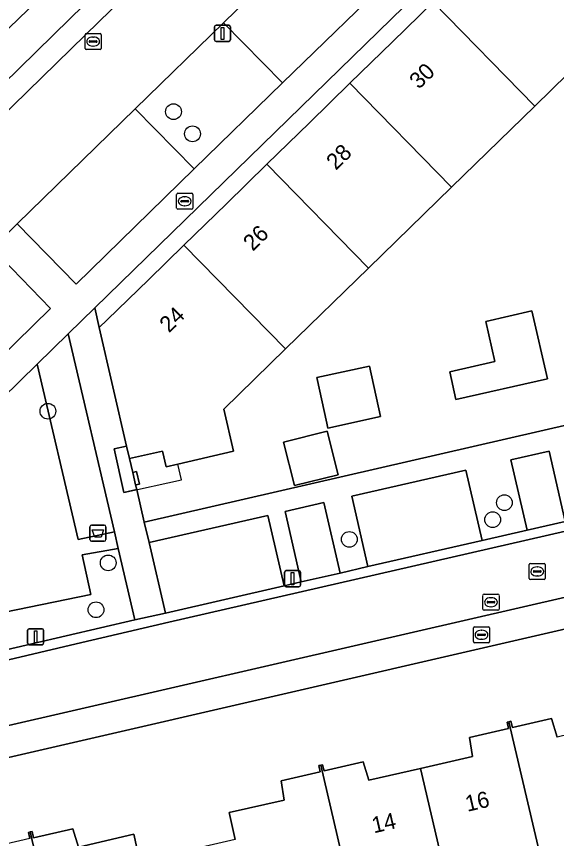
# Model space of a CAD drawing. Extents: x 156412 to 157779, y 382335 to 383768.
# Drawn here: x 156653.3 to 156686.8, y 383487.9 to 383538.9 of the extents above; entities that cross this region are included whole.
import ezdxf

# ---------------------------------------------------------------- set-up
doc = ezdxf.new("R2010")
doc.units = 0
for name, color, linetype in [('IMGEO_Afvalbak', 7, 'Continuous'), ('IMGEO_Berm_groen', 7, 'Continuous'), ('IMGEO_Boom', 7, 'Continuous'), ('IMGEO_Brandkraan', 7, 'Continuous'), ('IMGEO_Erf', 7, 'Continuous'), ('IMGEO_Fietspad_gesloten', 7, 'Continuous'), ('IMGEO_Groenvoorziening', 7, 'Continuous'), ('IMGEO_Kolk', 7, 'Continuous'), ('IMGEO_Lichtmast', 7, 'Continuous'), ('IMGEO_Pand', 7, 'Continuous'), ('IMGEO_Pand_nummerreeks', 7, 'Continuous'), ('IMGEO_Pand_overbouw', 7, 'Continuous'), ('IMGEO_Parkeervlak_open', 7, 'Continuous'), ('IMGEO_Rijbaan_lokaal_gesloten', 7, 'Continuous'), ('IMGEO_Rijbaan_lokaal_open', 7, 'Continuous'), ('IMGEO_Rioolput', 7, 'Continuous'), ('IMGEO_Voetpad_open', 7, 'Continuous')]:
    doc.layers.add(name, color=color, linetype=linetype)

msp = doc.modelspace()

# ---------------------------------------------------------------- linework, layer by layer
at = {"layer": 'IMGEO_Afvalbak'}
for p, q in [((156657.876, 383506.475), (156657.876, 383507.275)), ((156657.876, 383507.275), (156657.876, 383506.475)), ((156657.976, 383507.375), (156658.766, 383507.375)), ((156658.766, 383507.375), (156657.976, 383507.375)), ((156658.866, 383507.275), (156658.866, 383506.475)), ((156658.866, 383506.475), (156658.866, 383507.275)), ((156658.766, 383506.375), (156657.976, 383506.375)), ((156657.976, 383506.375), (156658.766, 383506.375))]:
    msp.add_line(p, q, dxfattribs=at)
msp.add_lwpolyline([(156658.019, 383507.089), (156658.723, 383507.089), (156658.574, 383506.619), (156658.168, 383506.619), (156658.019, 383507.089)], dxfattribs=at)
for centre, start, end in [((156657.976, 383507.275), 90, 180), ((156657.976, 383507.275), 90, 180), ((156658.766, 383507.275), 0, 90), ((156658.766, 383507.275), 360, 90), ((156657.976, 383506.475), 180, 270), ((156657.976, 383506.475), 180, 270), ((156658.766, 383506.475), 270, 0), ((156658.766, 383506.475), 270, 0)]:
    msp.add_arc(centre, 0.1, start, end, dxfattribs=at)
at = {"layer": 'IMGEO_Berm_groen'}
for points in [[(156684.28, 383563.801), (156700.284, 383579.443), (156701.199, 383580.324), (156700.165, 383581.368), (156699.188, 383580.373), (156683.195, 383564.735), (156656.634, 383538.797), (156636.845, 383519.44)], [(156627.625, 383508.439), (156637.799, 383518.481), (156657.593, 383537.803), (156684.28, 383563.801)], [(156655.432, 383520.815), (156651.807, 383524.538), (156636.793, 383509.928)], [(156634.999, 383500.795), (156655.432, 383520.815)], [(156659.635, 383505.913), (156657.383, 383505.537), (156657.922, 383503.065), (156643.405, 383500.086), (156642.749, 383499.98), (156641.866, 383499.944), (156641.343, 383499.98), (156640.476, 383500.135), (156639.638, 383500.406), (156638.844, 383500.789), (156638.147, 383501.247), (156636.893, 383499.999), (156636.733, 383499.84)], [(156646.822, 383498.262), (156654.268, 383499.999), (156660.669, 383501.493), (156659.635, 383505.913)]]:
    msp.add_lwpolyline(points, dxfattribs=at)
msp.add_lwpolyline([(156669.828, 383534.82), (156666.159, 383538.551), (156660.679, 383533.219), (156664.344, 383529.495)], close=True, dxfattribs=at)
at = {"layer": 'IMGEO_Boom'}
for centre in [(156663.058, 383533.031), (156664.236, 383531.657), (156655.267, 383514.441), (156683.59, 383508.765), (156682.864, 383507.711), (156673.969, 383506.486), (156659.009, 383505.028), (156658.252, 383502.119)]:
    msp.add_circle(centre, 0.489, dxfattribs=at)
at = {"layer": 'IMGEO_Brandkraan'}
for p, q in [((156663.255, 383527.046), (156663.255, 383527.898)), ((156663.33, 383527.972), (156664.182, 383527.972)), ((156663.557, 383527.515), (156663.955, 383527.515)), ((156663.743, 383527.752), (156663.768, 383527.752)), ((156664.256, 383527.898), (156664.256, 383527.046)), ((156663.514, 383527.466), (156663.514, 383527.478)), ((156663.952, 383527.429), (156663.554, 383527.429)), ((156663.766, 383527.192), (156663.741, 383527.192)), ((156663.998, 383527.478), (156663.998, 383527.466)), ((156664.182, 383526.972), (156663.33, 383526.972)), ((156681.668, 383500.139), (156681.668, 383500.991)), ((156681.743, 383501.065), (156682.595, 383501.065)), ((156682.669, 383500.991), (156682.669, 383500.139)), ((156681.927, 383500.559), (156681.927, 383500.571)), ((156682.365, 383500.522), (156681.967, 383500.522)), ((156681.97, 383500.608), (156682.368, 383500.608)), ((156682.156, 383500.845), (156682.181, 383500.845)), ((156682.411, 383500.571), (156682.411, 383500.559)), ((156682.595, 383500.065), (156681.743, 383500.065)), ((156682.179, 383500.285), (156682.154, 383500.285))]:
    msp.add_line(p, q, dxfattribs=at)
for points in [[(156663.255, 383527.046), (156663.255, 383527.898)], [(156663.33, 383527.972), (156664.182, 383527.972)], [(156664.256, 383527.898), (156664.256, 383527.046)], [(156664.182, 383526.972), (156663.33, 383526.972)], [(156681.668, 383500.139), (156681.668, 383500.991)], [(156681.743, 383501.065), (156682.595, 383501.065)], [(156682.669, 383500.991), (156682.669, 383500.139)], [(156682.595, 383500.065), (156681.743, 383500.065)]]:
    msp.add_lwpolyline(points, dxfattribs=at)
for centre, radius, start, end in [((156663.332, 383527.896), 0.0765, 91.552, 178.448), ((156663.332, 383527.896), 0.0765, 91.552, 178.448), ((156663.554, 383527.475), 0.0403, 85.8775, 175.7526), ((156663.959, 383527.477), 0.0386, 1.7309, 96.639), ((156664.18, 383527.896), 0.0765, 1.552, 88.448), ((156664.18, 383527.896), 0.0765, 1.552, 88.448), ((156663.332, 383527.048), 0.0765, 181.552, 268.448), ((156663.332, 383527.048), 0.0765, 181.552, 268.448), ((156663.551, 383527.465), 0.0366, 178.938, 274.7102), ((156663.955, 383527.472), 0.043, 264.8664, 352.4533), ((156664.18, 383527.048), 0.0765, 271.552, 358.448), ((156664.18, 383527.048), 0.0765, 271.552, 358.448), ((156681.745, 383500.989), 0.0765, 91.552, 178.448), ((156681.745, 383500.989), 0.0765, 91.552, 178.448), ((156682.593, 383500.989), 0.0765, 1.552, 88.448), ((156682.593, 383500.989), 0.0765, 1.552, 88.448), ((156681.967, 383500.568), 0.0403, 85.8775, 175.7526), ((156681.964, 383500.558), 0.0366, 178.938, 274.7102), ((156682.368, 383500.565), 0.043, 264.8664, 352.4533), ((156682.372, 383500.57), 0.0386, 1.7309, 96.639), ((156681.745, 383500.141), 0.0765, 181.552, 268.448), ((156681.745, 383500.141), 0.0765, 181.552, 268.448), ((156682.593, 383500.141), 0.0765, 271.552, 358.448), ((156682.593, 383500.141), 0.0765, 271.552, 358.448)]:
    msp.add_arc(centre, radius, start, end, dxfattribs=at)
for centre, major_axis, ratio, start_param, end_param in [((156663.742, 383527.472), (-0.387, 0.002), 0.722429, 4.712389, 7.853982), ((156663.767, 383527.472), (-0.39, 0.002), 0.717154, 1.570796, 4.712389), ((156682.155, 383500.565), (-0.387, 0.002), 0.722429, 4.712389, 7.853982), ((156682.18, 383500.565), (-0.39, 0.002), 0.717154, 1.570796, 4.712389)]:
    msp.add_ellipse(centre, major_axis=major_axis, ratio=ratio, start_param=start_param, end_param=end_param, dxfattribs=at)
at = {"layer": 'IMGEO_Erf'}
for points in [[(156703.731, 383565.281), (156658.179, 383520.853), (156658.456, 383519.629), (156658.952, 383520.113), (156661.525, 383522.622), (156663.704, 383524.747), (156666.34, 383527.318), (156668.852, 383529.768), (156671.488, 383532.339), (156674.008, 383534.797), (156676.641, 383537.364), (156679.163, 383539.823)], [(156695.769, 383543.429), (156690.616, 383538.403), (156685.469, 383533.383), (156680.311, 383528.352), (156675.159, 383523.328), (156670.012, 383518.308), (156666.183, 383514.574), (156666.775, 383511.956), (156663.336, 383511.158), (156662.606, 383510.989), (156662.38, 383511.964), (156660.32, 383511.501), (156660.525, 383510.645), (156660.759, 383510.7), (156660.944, 383509.918), (156660.71, 383509.863), (156660.777, 383509.574), (156661.239, 383507.565), (156694.06, 383515.114), (156695.344, 383515.405), (156768.897, 383532.428)], [(156694.668, 383502.605), (156683.376, 383499.999), (156629.52, 383487.573)], [(156666.892, 383487.86), (156666.513, 383489.538), (156669.93, 383490.311), (156669.735, 383491.497), (156672.164, 383492.063), (156672.075, 383492.448), (156672.196, 383492.476), (156672.309, 383492.502), (156672.398, 383492.118), (156674.824, 383492.682), (156675.177, 383491.533), (156678.392, 383492.272), (156681.607, 383493.01), (156681.423, 383494.2), (156683.849, 383494.758), (156683.759, 383495.145), (156683.872, 383495.171), (156683.993, 383495.199), (156684.083, 383494.812), (156686.516, 383495.371), (156686.863, 383494.22)], [(156654.146, 383487.914), (156654.056, 383488.302), (156654.172, 383488.329), (156654.29, 383488.356), (156654.379, 383487.968), (156656.811, 383488.527), (156657.156, 383487.375), (156660.59, 383488.182), (156660.971, 383486.503)]]:
    msp.add_lwpolyline(points, dxfattribs=at)
for points in [[(156685.3, 383520.67), (156686.256, 383516.457), (156680.586, 383515.17), (156680.197, 383516.884), (156683.002, 383517.52), (156682.435, 383520.02)], [(156675.909, 383514.111), (156672.643, 383513.395), (156672.575, 383513.707), (156671.956, 383516.527), (156675.222, 383517.244)], [(156673.278, 383510.5), (156670.571, 383509.823), (156669.894, 383512.529), (156672.601, 383513.206)]]:
    msp.add_lwpolyline(points, close=True, dxfattribs=at)
at = {"layer": 'IMGEO_Fietspad_gesloten'}
for points in [[(156718.529, 383593.076), (156756.788, 383606.815), (156756.95, 383606.409), (156762.235, 383608.234), (156762.023, 383608.69), (156777.661, 383614.33), (156789.633, 383619.235), (156792.615, 383620.412), (156794.876, 383621.304), (156796.919, 383622.11), (156798.99, 383622.927), (156800.697, 383623.601), (156799.677, 383625.357), (156769.434, 383613.143), (156760.462, 383609.915), (156711.894, 383592.437), (156699.212, 383582.923), (156630.813, 383517.001), (156624.233, 383512.706), (156603.465, 383510.798), (156578.883, 383487.904), (156537.683, 383447.847)], [(156636.845, 383519.44), (156656.634, 383538.797), (156683.195, 383564.735), (156699.188, 383580.373), (156700.165, 383581.368), (156702.19, 383583.431)]]:
    msp.add_lwpolyline(points, dxfattribs=at)
at = {"layer": 'IMGEO_Groenvoorziening'}
for points in [[(156654.599, 383517.354), (156657.141, 383506.474), (156659.39, 383506.963), (156656.516, 383519.253)], [(156659.635, 383505.913), (156659.39, 383506.963), (156657.141, 383506.474), (156654.599, 383517.354), (156638.147, 383501.247), (156638.844, 383500.789), (156639.638, 383500.406), (156640.476, 383500.135), (156641.343, 383499.98), (156641.866, 383499.944), (156642.749, 383499.98), (156643.405, 383500.086), (156657.922, 383503.065), (156657.383, 383505.537)]]:
    msp.add_lwpolyline(points, close=True, dxfattribs=at)
at = {"layer": 'IMGEO_Kolk'}
for p, q in [((156657.573, 383536.96), (156657.573, 383537.812)), ((156657.648, 383537.886), (156658.5, 383537.886)), ((156658.574, 383537.812), (156658.574, 383536.96)), ((156657.832, 383537.38), (156657.832, 383537.392)), ((156658.27, 383537.343), (156657.872, 383537.343)), ((156657.875, 383537.429), (156658.273, 383537.429)), ((156658.061, 383537.666), (156658.086, 383537.666)), ((156658.316, 383537.392), (156658.316, 383537.38)), ((156658.5, 383536.886), (156657.648, 383536.886)), ((156658.084, 383537.106), (156658.059, 383537.106))]:
    msp.add_line(p, q, dxfattribs=at)
for points in [[(156657.573, 383536.96), (156657.573, 383537.812)], [(156657.648, 383537.886), (156658.5, 383537.886)], [(156658.574, 383537.812), (156658.574, 383536.96)], [(156658.5, 383536.886), (156657.648, 383536.886)]]:
    msp.add_lwpolyline(points, dxfattribs=at)
for centre, radius, start, end in [((156657.65, 383537.81), 0.0765, 91.552, 178.448), ((156657.65, 383537.81), 0.0765, 91.552, 178.448), ((156658.498, 383537.81), 0.0765, 1.552, 88.448), ((156658.498, 383537.81), 0.0765, 1.552, 88.448), ((156657.872, 383537.389), 0.0403, 85.8775, 175.7526), ((156657.869, 383537.379), 0.0366, 178.938, 274.7102), ((156658.273, 383537.386), 0.043, 264.8664, 352.4533), ((156658.277, 383537.391), 0.0386, 1.7309, 96.639), ((156657.65, 383536.962), 0.0765, 181.552, 268.448), ((156657.65, 383536.962), 0.0765, 181.552, 268.448), ((156658.498, 383536.962), 0.0765, 271.552, 358.448), ((156658.498, 383536.962), 0.0765, 271.552, 358.448)]:
    msp.add_arc(centre, radius, start, end, dxfattribs=at)
for centre, major_axis, ratio, start_param, end_param in [((156658.06, 383537.386), (-0.387, 0.002), 0.722429, 4.712389, 7.853982), ((156658.085, 383537.386), (-0.39, 0.002), 0.717154, 1.570796, 4.712389)]:
    msp.add_ellipse(centre, major_axis=major_axis, ratio=ratio, start_param=start_param, end_param=end_param, dxfattribs=at)
at = {"layer": 'IMGEO_Lichtmast'}
for p, q in [((156665.603, 383537.492), (156665.603, 383538.292)), ((156665.603, 383538.292), (156665.603, 383537.492)), ((156665.703, 383538.392), (156666.493, 383538.392)), ((156666.493, 383538.392), (156665.703, 383538.392)), ((156666.593, 383538.292), (156666.593, 383537.492)), ((156666.593, 383537.492), (156666.593, 383538.292)), ((156666.493, 383537.392), (156665.703, 383537.392)), ((156665.703, 383537.392), (156666.493, 383537.392)), ((156670.048, 383504.547), (156670.838, 383504.547)), ((156670.838, 383504.547), (156670.048, 383504.547)), ((156669.948, 383503.647), (156669.948, 383504.447)), ((156669.948, 383504.447), (156669.948, 383503.647)), ((156670.938, 383504.447), (156670.938, 383503.647)), ((156670.938, 383503.647), (156670.938, 383504.447)), ((156670.838, 383503.547), (156670.048, 383503.547)), ((156670.048, 383503.547), (156670.838, 383503.547)), ((156654.01, 383500.044), (156654.01, 383500.844)), ((156654.01, 383500.844), (156654.01, 383500.044)), ((156654.11, 383500.944), (156654.9, 383500.944)), ((156654.9, 383500.944), (156654.11, 383500.944)), ((156655, 383500.844), (156655, 383500.044)), ((156655, 383500.044), (156655, 383500.844)), ((156654.9, 383499.944), (156654.11, 383499.944)), ((156654.11, 383499.944), (156654.9, 383499.944))]:
    msp.add_line(p, q, dxfattribs=at)
for points in [[(156666.023, 383538.267), (156666.173, 383538.267), (156666.173, 383537.517), (156666.023, 383537.517), (156666.023, 383538.267)], [(156670.368, 383504.422), (156670.518, 383504.422), (156670.518, 383503.672), (156670.368, 383503.672), (156670.368, 383504.422)], [(156654.43, 383500.819), (156654.58, 383500.819), (156654.58, 383500.069), (156654.43, 383500.069), (156654.43, 383500.819)]]:
    msp.add_lwpolyline(points, dxfattribs=at)
for centre, start, end in [((156665.703, 383538.292), 90, 180), ((156665.703, 383538.292), 90, 180), ((156666.493, 383538.292), 0, 90), ((156666.493, 383538.292), 360, 90), ((156665.703, 383537.492), 180, 270), ((156665.703, 383537.492), 180, 270), ((156666.493, 383537.492), 270, 0), ((156666.493, 383537.492), 270, 0), ((156670.048, 383504.447), 90, 180), ((156670.048, 383504.447), 90, 180), ((156670.838, 383504.447), 0, 90), ((156670.838, 383504.447), 360, 90), ((156670.048, 383503.647), 180, 270), ((156670.048, 383503.647), 180, 270), ((156670.838, 383503.647), 270, 0), ((156670.838, 383503.647), 270, 0), ((156654.11, 383500.844), 90, 180), ((156654.11, 383500.844), 90, 180), ((156654.9, 383500.844), 0, 90), ((156654.9, 383500.844), 360, 90), ((156654.11, 383500.044), 180, 270), ((156654.11, 383500.044), 180, 270), ((156654.9, 383500.044), 270, 0), ((156654.9, 383500.044), 270, 0)]:
    msp.add_arc(centre, 0.1, start, end, dxfattribs=at)
at = {"layer": 'IMGEO_Pand'}
for points in [[(156679.163, 383539.823), (156685.469, 383533.383), (156690.616, 383538.403), (156684.318, 383544.852), (156681.792, 383542.387)], [(156680.311, 383528.352), (156685.469, 383533.383), (156679.163, 383539.823), (156676.641, 383537.364), (156674.008, 383534.797)], [(156680.311, 383528.352), (156674.008, 383534.797), (156671.488, 383532.339), (156668.852, 383529.768), (156675.159, 383523.328)], [(156663.704, 383524.747), (156670.012, 383518.308), (156675.159, 383523.328), (156668.852, 383529.768), (156666.34, 383527.318)], [(156663.704, 383524.747), (156661.525, 383522.622), (156658.952, 383520.113), (156658.456, 383519.629), (156660.141, 383512.281), (156660.32, 383511.501), (156662.38, 383511.964), (156662.606, 383510.989), (156663.336, 383511.158), (156666.775, 383511.956), (156666.183, 383514.574), (156670.012, 383518.308)], [(156685.3, 383520.67), (156682.435, 383520.02), (156683.002, 383517.52), (156680.197, 383516.884), (156680.586, 383515.17), (156686.256, 383516.457)], [(156672.575, 383513.707), (156672.643, 383513.395), (156675.909, 383514.111), (156675.222, 383517.244), (156671.956, 383516.527)], [(156669.894, 383512.529), (156670.571, 383509.823), (156673.278, 383510.5), (156672.601, 383513.206)], [(156660.71, 383509.863), (156660.944, 383509.918), (156660.759, 383510.7), (156660.525, 383510.645)], [(156690.093, 383494.98), (156689.891, 383494.932), (156688.984, 383494.719), (156686.863, 383494.22), (156686.516, 383495.371), (156684.083, 383494.812), (156683.993, 383495.199), (156683.872, 383495.171), (156686.219, 383485.115), (156686.673, 383482.656), (156692.627, 383484.031), (156692.133, 383486.142), (156692.064, 383486.465), (156691.867, 383487.316)], [(156686.219, 383485.115), (156683.872, 383495.171), (156683.759, 383495.145), (156683.849, 383494.758), (156681.423, 383494.2), (156681.607, 383493.01), (156678.392, 383492.272), (156680.374, 383483.767), (156680.939, 383481.332), (156681.082, 383481.365), (156686.673, 383482.656)], [(156665.517, 383480.338), (156666.08, 383477.902), (156675.094, 383479.983), (156674.529, 383482.418), (156672.196, 383492.476), (156672.075, 383492.448), (156672.164, 383492.063), (156669.735, 383491.497), (156669.93, 383490.311), (156666.513, 383489.538), (156666.892, 383487.86), (156663.928, 383487.181)], [(156680.939, 383481.332), (156680.374, 383483.767), (156678.392, 383492.272), (156675.177, 383491.533), (156674.824, 383492.682), (156672.398, 383492.118), (156672.309, 383492.502), (156672.196, 383492.476), (156674.529, 383482.418), (156675.094, 383479.983)], [(156656.506, 383478.258), (156654.172, 383488.329), (156654.056, 383488.302), (156654.146, 383487.914), (156651.734, 383487.36), (156651.907, 383486.169), (156648.695, 383485.413), (156650.651, 383476.907), (156651.128, 383474.437), (156657.072, 383475.814)], [(156656.506, 383478.258), (156665.517, 383480.338), (156663.928, 383487.181), (156660.971, 383486.503), (156660.59, 383488.182), (156657.156, 383487.375), (156656.811, 383488.527), (156654.379, 383487.968), (156654.29, 383488.356), (156654.172, 383488.329)]]:
    msp.add_lwpolyline(points, close=True, dxfattribs=at)
at = {"layer": 'IMGEO_Pand_overbouw'}
msp.add_lwpolyline([(156663.336, 383511.158), (156662.606, 383510.989), (156662.38, 383511.964), (156660.32, 383511.501), (156660.141, 383512.281), (156659.385, 383512.115), (156659.983, 383509.399), (156663.562, 383510.187)], close=True, dxfattribs=at)
at = {"layer": 'IMGEO_Parkeervlak_open'}
for points in [[(156673.365, 383545.579), (156666.159, 383538.551), (156669.828, 383534.82), (156677.048, 383541.832)], [(156653.368, 383526.065), (156657.018, 383522.334), (156664.344, 383529.495), (156660.679, 383533.219)], [(156686.358, 383511.961), (156683.992, 383511.42), (156685.005, 383507.059), (156687.363, 383507.599)], [(156681.199, 383510.782), (156674.127, 383509.166), (156675.125, 383504.795), (156682.2, 383506.416)], [(156672.382, 383508.767), (156669.986, 383508.219), (156670.971, 383503.843), (156673.397, 383504.399)], [(156668.916, 383507.975), (156661.543, 383506.29), (156662.56, 383501.915), (156669.935, 383503.605)]]:
    msp.add_lwpolyline(points, close=True, dxfattribs=at)
at = {"layer": 'IMGEO_Rijbaan_lokaal_gesloten'}
for points in [[(156684.28, 383563.801), (156657.593, 383537.803), (156637.799, 383518.481), (156627.625, 383508.439), (156628.004, 383508.027), (156626.504, 383506.563), (156625.418, 383505.504), (156624.994, 383505.919), (156618.942, 383499.999), (156555.302, 383437.826)], [(156636.793, 383509.928), (156651.807, 383524.538), (156653.368, 383526.065), (156660.679, 383533.219), (156666.159, 383538.551), (156673.365, 383545.579)], [(156674.811, 383500), (156697.342, 383505.193), (156720.615, 383510.598), (156735.362, 383513.992), (156734.468, 383517.866), (156719.932, 383514.525), (156697.933, 383509.409), (156662.761, 383501.345), (156657.024, 383500), (156647.469, 383497.759)], [(156640.335, 383492.053), (156674.811, 383500)]]:
    msp.add_lwpolyline(points, dxfattribs=at)
at = {"layer": 'IMGEO_Rijbaan_lokaal_open'}
for points in [[(156647.469, 383497.759), (156657.024, 383500), (156662.761, 383501.345), (156697.933, 383509.409), (156719.932, 383514.525)], [(156687.363, 383507.599), (156685.005, 383507.059), (156682.2, 383506.416), (156675.125, 383504.795), (156673.397, 383504.399), (156670.971, 383503.843), (156669.935, 383503.605), (156662.56, 383501.915), (156660.669, 383501.493), (156654.268, 383499.999), (156646.822, 383498.262)]]:
    msp.add_lwpolyline(points, dxfattribs=at)
at = {"layer": 'IMGEO_Rioolput'}
for p, q in [((156685.127, 383504.068), (156685.127, 383504.92)), ((156685.202, 383504.994), (156686.054, 383504.994)), ((156685.615, 383504.774), (156685.64, 383504.774)), ((156686.128, 383504.92), (156686.128, 383504.068)), ((156685.386, 383504.488), (156685.386, 383504.5)), ((156685.824, 383504.451), (156685.426, 383504.451)), ((156685.429, 383504.537), (156685.827, 383504.537)), ((156685.638, 383504.214), (156685.613, 383504.214)), ((156685.87, 383504.5), (156685.87, 383504.488)), ((156686.054, 383503.994), (156685.202, 383503.994)), ((156682.33, 383503.088), (156683.182, 383503.088)), ((156682.255, 383502.162), (156682.255, 383503.014)), ((156682.514, 383502.582), (156682.514, 383502.594)), ((156682.952, 383502.545), (156682.554, 383502.545)), ((156682.557, 383502.631), (156682.955, 383502.631)), ((156682.743, 383502.868), (156682.768, 383502.868)), ((156682.998, 383502.594), (156682.998, 383502.582)), ((156683.256, 383503.014), (156683.256, 383502.162)), ((156683.182, 383502.088), (156682.33, 383502.088)), ((156682.766, 383502.308), (156682.741, 383502.308))]:
    msp.add_line(p, q, dxfattribs=at)
for points in [[(156685.127, 383504.068), (156685.127, 383504.92)], [(156685.202, 383504.994), (156686.054, 383504.994)], [(156686.128, 383504.92), (156686.128, 383504.068)], [(156686.054, 383503.994), (156685.202, 383503.994)], [(156682.33, 383503.088), (156683.182, 383503.088)], [(156682.255, 383502.162), (156682.255, 383503.014)], [(156683.256, 383503.014), (156683.256, 383502.162)], [(156683.182, 383502.088), (156682.33, 383502.088)]]:
    msp.add_lwpolyline(points, dxfattribs=at)
for centre, radius, start, end in [((156685.204, 383504.918), 0.0765, 91.552, 178.448), ((156685.204, 383504.918), 0.0765, 91.552, 178.448), ((156686.052, 383504.918), 0.0765, 1.552, 88.448), ((156686.052, 383504.918), 0.0765, 1.552, 88.448), ((156685.204, 383504.07), 0.0765, 181.552, 268.448), ((156685.204, 383504.07), 0.0765, 181.552, 268.448), ((156685.426, 383504.497), 0.0403, 85.8775, 175.7526), ((156685.423, 383504.487), 0.0366, 178.938, 274.7102), ((156685.827, 383504.494), 0.043, 264.8664, 352.4533), ((156685.831, 383504.499), 0.0386, 1.7309, 96.639), ((156686.052, 383504.07), 0.0765, 271.552, 358.448), ((156686.052, 383504.07), 0.0765, 271.552, 358.448), ((156682.332, 383503.012), 0.0765, 91.552, 178.448), ((156682.332, 383503.012), 0.0765, 91.552, 178.448), ((156683.18, 383503.012), 0.0765, 1.552, 88.448), ((156683.18, 383503.012), 0.0765, 1.552, 88.448), ((156682.554, 383502.591), 0.0403, 85.8775, 175.7526), ((156682.551, 383502.581), 0.0366, 178.938, 274.7102), ((156682.955, 383502.588), 0.043, 264.8664, 352.4533), ((156682.959, 383502.593), 0.0386, 1.7309, 96.639), ((156682.332, 383502.164), 0.0765, 181.552, 268.448), ((156682.332, 383502.164), 0.0765, 181.552, 268.448), ((156683.18, 383502.164), 0.0765, 271.552, 358.448), ((156683.18, 383502.164), 0.0765, 271.552, 358.448)]:
    msp.add_arc(centre, radius, start, end, dxfattribs=at)
for centre, major_axis, ratio, start_param, end_param in [((156685.614, 383504.494), (-0.387, 0.002), 0.722429, 4.712389, 7.853982), ((156685.639, 383504.494), (-0.39, 0.002), 0.717154, 1.570796, 4.712389), ((156682.742, 383502.588), (-0.387, 0.002), 0.722429, 4.712389, 7.853982), ((156682.767, 383502.588), (-0.39, 0.002), 0.717154, 1.570796, 4.712389)]:
    msp.add_ellipse(centre, major_axis=major_axis, ratio=ratio, start_param=start_param, end_param=end_param, dxfattribs=at)
at = {"layer": 'IMGEO_Voetpad_open'}
for points in [[(156677.048, 383541.832), (156669.828, 383534.82), (156664.344, 383529.495), (156657.018, 383522.334), (156653.368, 383526.065), (156651.807, 383524.538), (156655.432, 383520.815), (156634.999, 383500.795), (156635.755, 383499.999), (156636.298, 383499.428), (156636.733, 383499.84), (156636.893, 383499.999), (156638.147, 383501.247), (156654.599, 383517.354), (156656.516, 383519.253), (156658.179, 383520.853), (156703.731, 383565.281)], [(156694.06, 383515.114), (156661.239, 383507.565), (156661.543, 383506.29), (156668.916, 383507.975), (156669.935, 383503.605), (156670.971, 383503.843), (156669.986, 383508.219), (156672.382, 383508.767), (156673.397, 383504.399), (156675.125, 383504.795), (156674.127, 383509.166), (156681.199, 383510.782), (156682.2, 383506.416), (156685.005, 383507.059), (156683.992, 383511.42), (156686.358, 383511.961), (156687.363, 383507.599)]]:
    msp.add_lwpolyline(points, dxfattribs=at)
for points in [[(156683.376, 383499.999), (156694.668, 383502.605), (156696.01, 383502.915), (156699.907, 383503.798), (156771.694, 383520.38), (156771.262, 383522.255), (156735.362, 383513.992), (156720.615, 383510.598), (156697.342, 383505.193), (156674.811, 383500), (156640.335, 383492.053), (156627.629, 383489.015), (156627.161, 383490.507), (156622.542, 383485.969), (156624.082, 383486.329), (156628.164, 383487.26), (156629.52, 383487.573)], [(156661.543, 383506.29), (156661.239, 383507.565), (156660.777, 383509.574), (156659.983, 383509.399), (156659.385, 383512.115), (156660.141, 383512.281), (156658.456, 383519.629), (156658.179, 383520.853), (156656.516, 383519.253), (156659.39, 383506.963), (156659.635, 383505.913), (156660.669, 383501.493), (156662.56, 383501.915)], [(156660.525, 383510.645), (156660.32, 383511.501), (156660.141, 383512.281), (156659.385, 383512.115), (156659.983, 383509.399), (156660.777, 383509.574), (156660.71, 383509.863)]]:
    msp.add_lwpolyline(points, close=True, dxfattribs=at)

# ---------------------------------------------------------------- texts
at = {"layer": 'IMGEO_Pand_nummerreeks'}
for s, rotation, p in [('30', 44.2763, (156678.287, 383534.386)), ('28', 44.2763, (156673.132, 383529.36)), ('26', 44.2763, (156667.975, 383524.33)), ('24', 44.2815, (156662.78, 383519.265)), ('16', 13.0272, (156681.29, 383489.575)), ('14', 12.9367, (156675.491, 383488.24))]:
    msp.add_text(s, height=1, rotation=rotation, dxfattribs=at).set_placement(p)

doc.saveas('drawing.dxf')
